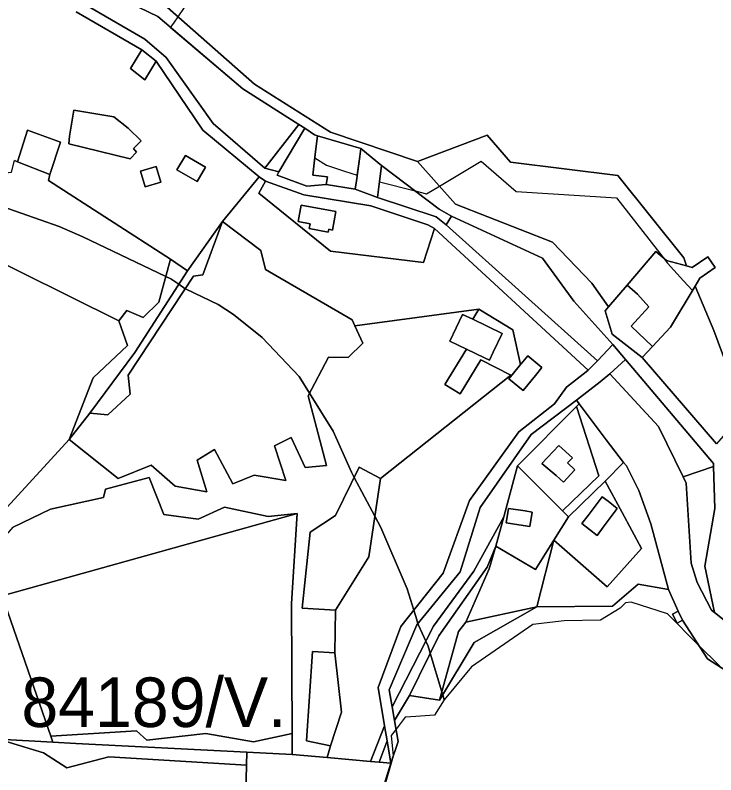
# Model space of a CAD drawing. Extents: x -477304 to -465429, y -1159113 to -1149210.
# Drawn here: x -469201.8 to -468989.5, y -1154223.9 to -1153993.9 of the extents above; entities that cross this region are included whole.
import ezdxf

# ---------------------------------------------------------------- set-up
doc = ezdxf.new("R2010")
doc.units = 0
for name, color, linetype in [('BPEJ_s', 7, 'Continuous'), ('orna_s', 7, 'Continuous'), ('ostatni_s', 7, 'Continuous'), ('PUPFL_s', 7, 'Continuous'), ('trav_porost_s', 7, 'Continuous'), ('voda_s', 7, 'Continuous'), ('zahrada_s', 7, 'Continuous')]:
    doc.layers.add(name, color=color, linetype=linetype)

msp = doc.modelspace()

# ---------------------------------------------------------------- linework, layer by layer
at = {"layer": 'BPEJ_s'}
for points in [[(-469142.94, -1153980.23), (-469152.5, -1153994.4), (-469153.62, -1153996.05), (-469154.4, -1153997.2), (-469154.69, -1153997.65), (-469132.79, -1154016.23), (-469115.82, -1154026.99), (-469114.09, -1154028.16), (-469111.12, -1154030.17), (-469110.19, -1154030.44), (-469110.88, -1154036.04), (-469111.02, -1154037.15), (-469107.48, -1154039.38), (-469102.02, -1154041.15), (-469098.16, -1154042.41), (-469097.4, -1154036.7), (-469097.07, -1154034.28), (-469090.85, -1154039.4), (-469091.43, -1154044.38), (-469080.57, -1154047.15), (-469077.16, -1154048.02), (-469073.24, -1154045.69), (-469060.58, -1154038.15), (-469050, -1154047.32), (-469019.68, -1154049.26), (-469005.53, -1154067.27), (-469004.16, -1154069), (-468999.35, -1154074.32), (-468996.63, -1154077.33), (-468995.79, -1154075.93), (-468990.11, -1154089.4), (-468980.64, -1154114.89)], [(-469142.94, -1153980.23), (-469152.5, -1153994.4), (-469153.62, -1153996.05), (-469154.4, -1153997.2), (-469154.69, -1153997.65), (-469132.79, -1154016.23), (-469115.82, -1154026.99), (-469114.09, -1154028.16), (-469111.12, -1154030.17), (-469110.19, -1154030.44), (-469110.88, -1154036.04), (-469111.02, -1154037.15), (-469107.48, -1154039.38), (-469102.02, -1154041.15), (-469098.16, -1154042.41), (-469097.4, -1154036.7), (-469097.07, -1154034.28), (-469090.85, -1154039.4), (-469091.43, -1154044.38), (-469080.57, -1154047.15), (-469077.16, -1154048.02), (-469073.24, -1154045.69), (-469060.58, -1154038.15), (-469050, -1154047.32), (-469019.68, -1154049.26), (-469005.53, -1154067.27), (-469004.16, -1154069), (-468999.35, -1154074.32), (-468996.63, -1154077.33), (-468995.79, -1154075.93), (-468990.11, -1154089.4), (-468980.64, -1154114.89)], [(-468988.33, -1154191.05), (-468994.95, -1154184.43), (-469004.18, -1154175.2), (-469015.17, -1154171.61), (-469016.86, -1154171.82), (-469018.55, -1154173.51), (-469024.47, -1154177.1), (-469035.46, -1154177.31), (-469044.97, -1154178.37), (-469063.57, -1154191.26), (-469071.81, -1154201.19), (-469072.26, -1154199.68), (-469072.53, -1154198.78), (-469076.03, -1154187.08), (-469076.67, -1154184.92), (-469077.37, -1154183.43), (-469079.63, -1154178.58), (-469079.78, -1154178.1), (-469080.43, -1154175.96), (-469081.01, -1154174.08), (-469083.01, -1154167.59), (-469091.04, -1154148.99), (-469092.82, -1154145.64), (-469099.08, -1154133.87), (-469099.92, -1154132.3), (-469105.41, -1154119.83), (-469112.58, -1154108.42), (-469115.77, -1154103.34), (-469126.97, -1154091.51), (-469135.64, -1154084.53), (-469140.28, -1154081.57), (-469150.01, -1154076.92), (-469150.26, -1154076.75), (-469152.25, -1154075.39), (-469154.65, -1154073.75), (-469156.15, -1154073.04), (-469181.28, -1154061.07), (-469188.47, -1154057.9), (-469211.63, -1154049.85)], [(-469211.63, -1154049.85), (-469188.47, -1154057.9), (-469181.28, -1154061.07), (-469156.15, -1154073.04), (-469154.65, -1154073.75), (-469152.25, -1154075.39), (-469150.26, -1154076.75), (-469150.01, -1154076.92), (-469140.28, -1154081.57), (-469135.64, -1154084.53), (-469126.97, -1154091.51), (-469115.77, -1154103.34), (-469112.58, -1154108.42), (-469105.41, -1154119.83), (-469099.92, -1154132.3), (-469099.08, -1154133.87), (-469092.82, -1154145.64), (-469091.04, -1154148.99), (-469083.01, -1154167.59), (-469081.01, -1154174.08), (-469080.43, -1154175.96), (-469079.78, -1154178.1), (-469079.63, -1154178.58), (-469077.37, -1154183.43), (-469076.67, -1154184.92), (-469076.03, -1154187.08), (-469072.53, -1154198.78), (-469072.26, -1154199.68), (-469071.81, -1154201.19), (-469074.77, -1154205.84), (-469080.42, -1154206.25), (-469083.64, -1154206.48), (-469086.41, -1154210.07), (-469087.87, -1154211.97), (-469087.25, -1154218.21), (-469087.24, -1154218.31), (-469090.19, -1154228.46)], [(-468988.33, -1154191.05), (-468994.95, -1154184.43), (-469004.18, -1154175.2), (-469015.17, -1154171.61), (-469016.86, -1154171.82), (-469018.55, -1154173.51), (-469024.47, -1154177.1), (-469035.46, -1154177.31), (-469044.97, -1154178.37), (-469063.57, -1154191.26), (-469071.81, -1154201.19), (-469074.77, -1154205.84), (-469080.42, -1154206.25), (-469083.64, -1154206.48), (-469086.41, -1154210.07), (-469087.87, -1154211.97), (-469087.25, -1154218.21), (-469087.24, -1154218.31), (-469090.19, -1154228.46)]]:
    msp.add_lwpolyline(points, dxfattribs=at)
at = {"layer": 'orna_s'}
for points in [[(-469098.87, -1154088), (-469096.5, -1154093.26), (-469100.91, -1154097.57), (-469106.86, -1154097.5), (-469113, -1154109.22), (-469107.5, -1154130.25), (-469113.92, -1154130.88), (-469118.22, -1154121.79), (-469123.21, -1154124.27), (-469119.84, -1154134.83), (-469129.44, -1154133.17), (-469135.9, -1154135.81), (-469141.38, -1154125.38), (-469146.66, -1154128.63), (-469143.68, -1154138.25), (-469153.36, -1154136.49), (-469160.61, -1154130.19), (-469170.55, -1154134.2), (-469185.47, -1154122.4), (-469179.21, -1154114.38), (-469173.76, -1154114.94), (-469167, -1154108.72), (-469167.53, -1154102.97), (-469147.75, -1154072.95), (-469144.97, -1154072.57), (-469138.98, -1154056.4), (-469127.38, -1154065.15), (-469125.96, -1154070.95), (-469099.67, -1154086.22)], [(-469021.65, -1154102.53), (-469016.86, -1154098.22), (-468990.28, -1154129.63), (-468990.25, -1154130.6), (-468999.45, -1154133.66), (-469006.89, -1154118.5)]]:
    msp.add_lwpolyline(points, close=True, dxfattribs=at)
at = {"layer": 'ostatni_s'}
for points in [[(-469179.59, -1153991.32), (-469162.47, -1154001.21), (-469156.04, -1154006.71), (-469141.86, -1154026.76), (-469126.16, -1154040.21), (-469121.9, -1154041.4), (-469122.45, -1154042.33), (-469113.42, -1154045.69), (-469107.56, -1154045.24), (-469098.75, -1154046.59), (-469091.98, -1154049.12), (-469074.23, -1154054.98), (-469071.23, -1154057.39), (-469025.35, -1154098.59), (-469028.21, -1154101.45), (-469029.45, -1154100.27), (-469074.81, -1154058.48), (-469076.78, -1154057.42), (-469094.05, -1154051.64), (-469114.3, -1154048.29), (-469125.96, -1154044.2), (-469127.88, -1154042.87), (-469144.94, -1154028.7), (-469159.11, -1154007.87), (-469163.44, -1154004.43), (-469183.36, -1153992.91)], [(-468979.34, -1154196.98), (-468992.1, -1154188.84), (-468999.68, -1154177.11), (-469000.92, -1154174.37), (-469003.88, -1154167.83), (-469009.23, -1154147.96), (-469012.86, -1154137.85), (-469016.63, -1154130.42), (-469017.46, -1154129.38), (-469022.77, -1154122.54), (-469030.91, -1154111.64), (-469031.78, -1154110.48), (-469024.59, -1154104.89), (-469021.65, -1154102.53), (-469006.89, -1154118.5), (-468999.45, -1154133.66), (-468998.55, -1154135.63), (-468997.03, -1154159.86), (-468995.15, -1154165.7), (-468990.85, -1154174.1), (-468989.95, -1154174.81), (-468973.3, -1154187.97)]]:
    msp.add_lwpolyline(points, dxfattribs=at)
for points in [[(-469162.52, -1154013.48), (-469166.85, -1154010.04), (-469163.44, -1154004.43), (-469159.11, -1154007.87)], [(-469185.3, -1154030.58), (-469183.99, -1154022.73), (-469171.92, -1154024.75), (-469167.55, -1154028.15), (-469163.61, -1154032.02), (-469165.9, -1154034.35), (-469164.99, -1154035.41), (-469166.97, -1154037.44), (-469185.58, -1154032.92)], [(-469097.4, -1154036.7), (-469098.39, -1154044.09), (-469098.75, -1154046.59), (-469107.56, -1154045.24), (-469107.19, -1154042.92), (-469111.66, -1154042.33), (-469110.88, -1154036.04), (-469110.19, -1154030.44), (-469097.07, -1154034.28)], [(-469019.23, -1154042.52), (-468999.28, -1154067.35), (-468998.42, -1154069.83), (-469004.47, -1154068.17), (-469007.67, -1154065.44), (-469016.43, -1154075.71), (-469022.03, -1154082.28), (-469027.06, -1154075.1), (-469039, -1154062.67), (-469068.41, -1154051.12), (-469079.9, -1154038.22), (-469058.76, -1154030.3), (-469051.78, -1154038.43)], [(-469144.14, -1154039.94), (-469146.7, -1154044.34), (-469152.79, -1154040.79), (-469150.23, -1154036.39)], [(-469163.83, -1154041.12), (-469159.03, -1154039.74), (-469157.64, -1154044.54), (-469162.45, -1154045.92)], [(-469071.23, -1154057.39), (-469074.23, -1154054.98), (-469091.98, -1154049.12), (-469090.85, -1154039.4), (-469073.3, -1154052.64), (-469069.65, -1154054.8)], [(-469116.07, -1154056.4), (-469115.14, -1154051.5), (-469104.65, -1154053.4), (-469105.62, -1154058.99), (-469106.79, -1154058.77), (-469106.95, -1154059.62), (-469112.7, -1154058.52), (-469112.43, -1154057.1)], [(-469008.75, -1154094.26), (-469015.22, -1154088.05), (-469009.79, -1154082.25), (-469013.23, -1154078.44), (-469016.43, -1154075.71), (-469007.67, -1154065.44), (-469004.47, -1154068.17), (-468998.42, -1154069.83), (-468996.67, -1154070.31), (-468991.99, -1154067.06), (-468989.71, -1154070.35), (-468994.39, -1154073.6), (-468995.79, -1154075.93), (-469003.26, -1154088.43)], [(-469056.95, -1154095.98), (-469054.22, -1154090.26), (-469063.17, -1154086.01), (-469061.3, -1154082.94), (-469051.08, -1154089.17), (-469048.7, -1154099.74), (-469051.28, -1154102.86), (-469051.69, -1154102.92), (-469060.75, -1154098.33), (-469067, -1154108.59), (-469071.64, -1154105.76), (-469065.11, -1154095.07), (-469059.61, -1154097.68), (-469058.07, -1154098.39)], [(-469070.16, -1154092.67), (-469066.28, -1154084.54), (-469063.17, -1154086.01), (-469054.22, -1154090.26), (-469056.95, -1154095.98), (-469058.07, -1154098.39), (-469059.61, -1154097.68), (-469065.11, -1154095.07)], [(-469047.95, -1154107.55), (-469052.23, -1154104.01), (-469051.28, -1154102.86), (-469048.7, -1154099.74), (-469048.46, -1154099.45), (-469046.49, -1154097.08), (-469042.22, -1154100.57), (-469044.19, -1154102.99)], [(-469031.78, -1154110.48), (-469030.91, -1154111.64), (-469031.72, -1154112.41), (-469049.63, -1154130.4), (-469053.77, -1154145.83), (-469062.82, -1154162.22), (-469075.06, -1154178.93), (-469087.57, -1154203.31), (-469088.46, -1154198.16), (-469080.14, -1154178.55), (-469066.98, -1154162.42), (-469060.91, -1154143.01), (-469045.49, -1154120.87)], [(-469031.72, -1154112.41), (-469025.02, -1154133.44), (-469035.97, -1154143.99), (-469049.63, -1154130.4)], [(-469025.02, -1154133.44), (-469031.72, -1154112.41), (-469030.91, -1154111.64), (-469022.77, -1154122.54), (-469017.46, -1154129.38), (-469023.05, -1154135.03), (-469034.13, -1154145.82), (-469035.97, -1154143.99)], [(-469034.44, -1154129.5), (-469032.21, -1154131.55), (-469035.72, -1154135.36), (-469037.94, -1154133.32), (-469042.23, -1154129.67), (-469037.09, -1154124.19), (-469033, -1154127.94)], [(-469037.09, -1154124.19), (-469042.23, -1154129.67), (-469037.94, -1154133.32), (-469035.72, -1154135.36), (-469032.21, -1154131.55), (-469034.44, -1154129.5), (-469033, -1154127.94)], [(-469038.6, -1154152.91), (-469044.16, -1154161.8), (-469056.15, -1154154.68), (-469053.77, -1154145.83), (-469049.63, -1154130.4), (-469035.97, -1154143.99), (-469034.13, -1154145.82)], [(-469012.05, -1154155.41), (-469022.42, -1154166.99), (-469038.6, -1154152.91), (-469034.13, -1154145.82), (-469023.05, -1154135.03), (-469017.93, -1154144.52)], [(-469022.19, -1154141.09), (-469019.38, -1154143.25), (-469020.34, -1154144.52), (-469023.62, -1154148.89), (-469025.52, -1154151.42), (-469030.16, -1154147.85), (-469028.26, -1154145.38), (-469023.93, -1154139.75)], [(-469028.26, -1154145.38), (-469030.16, -1154147.85), (-469025.52, -1154151.42), (-469023.62, -1154148.89), (-469020.34, -1154144.52), (-469019.38, -1154143.25), (-469022.19, -1154141.09), (-469023.93, -1154139.75)], [(-469053.01, -1154147.66), (-469052.34, -1154143.26), (-469047.25, -1154144.04), (-469045.17, -1154144.36), (-469045.84, -1154148.76), (-469047.92, -1154148.44)], [(-469053.01, -1154147.66), (-469047.92, -1154148.44), (-469045.84, -1154148.76), (-469045.17, -1154144.36), (-469047.25, -1154144.04), (-469052.34, -1154143.26)], [(-469062.82, -1154162.22), (-469053.77, -1154145.83), (-469056.15, -1154154.68), (-469058.85, -1154161.05), (-469073.46, -1154181.84), (-469082.31, -1154199.92), (-469086.85, -1154207.51), (-469087.57, -1154203.31), (-469075.06, -1154178.93)], [(-469002.69, -1154175.3), (-469000.92, -1154174.37), (-468999.68, -1154177.11), (-469001.3, -1154177.96)], [(-469089.12, -1154213.59), (-469091.54, -1154220.07), (-469094.17, -1154219.84), (-469089.88, -1154209.09)]]:
    msp.add_lwpolyline(points, close=True, dxfattribs=at)
at = {"layer": 'PUPFL_s'}
for points in [[(-468996.67, -1154070.31), (-468998.42, -1154069.83), (-468999.28, -1154067.35), (-469019.23, -1154042.52), (-469051.78, -1154038.43), (-469058.76, -1154030.3), (-469079.9, -1154038.22), (-469106.29, -1154029.36), (-469129.24, -1154014.81), (-469155.66, -1153991.63)], [(-468980.64, -1154114.89), (-468990.11, -1154089.4), (-468995.79, -1154075.93), (-468994.39, -1154073.6), (-468989.71, -1154070.35), (-468991.99, -1154067.06), (-468996.67, -1154070.31)], [(-469092.03, -1154233.3), (-469087.98, -1154220.38), (-469085.77, -1154213.8), (-469086.85, -1154207.51), (-469082.31, -1154199.92), (-469073.22, -1154201.28), (-469062.76, -1154183.81), (-469043.75, -1154173.05), (-469020.84, -1154172.84), (-469013.07, -1154166.19), (-469003.88, -1154167.83), (-469000.92, -1154174.37), (-469002.69, -1154175.3), (-469001.3, -1154177.96), (-468999.68, -1154177.11), (-468992.1, -1154188.84), (-468979.34, -1154196.98)]]:
    msp.add_lwpolyline(points, dxfattribs=at)
msp.add_lwpolyline([(-469170.36, -1154086.52), (-469167.72, -1154093.97), (-469178.15, -1154103.72), (-469185.47, -1154122.4), (-469210.97, -1154150.12), (-469224.08, -1154163.53), (-469255.94, -1154152.82), (-469243.8, -1154121.15), (-469226.26, -1154088.08), (-469221.16, -1154085.67), (-469216.05, -1154065.67), (-469215.2, -1154064.32)], close=True, dxfattribs=at)
at = {"layer": 'trav_porost_s'}
for points in [[(-469162.47, -1154001.21), (-469179.59, -1153991.32), (-469187.64, -1153980.25), (-469158.56, -1153994.37), (-469132.79, -1154016.23), (-469115.82, -1154026.99), (-469126.16, -1154040.21), (-469141.86, -1154026.76), (-469156.04, -1154006.71)], [(-469165.9, -1154034.35), (-469163.61, -1154032.02), (-469167.55, -1154028.15), (-469171.92, -1154024.75), (-469183.99, -1154022.73), (-469185.3, -1154030.58), (-469185.58, -1154032.92), (-469166.97, -1154037.44), (-469164.99, -1154035.41)], [(-469121.9, -1154041.4), (-469126.16, -1154040.21), (-469115.82, -1154026.99), (-469114.09, -1154028.16)], [(-469198.08, -1154028.8), (-469188.04, -1154032.41), (-469191.31, -1154042.13), (-469201.06, -1154038.3)], [(-469111.66, -1154042.33), (-469107.19, -1154042.92), (-469107.56, -1154045.24), (-469113.42, -1154045.69), (-469122.45, -1154042.33), (-469121.9, -1154041.4), (-469114.09, -1154028.16), (-469111.12, -1154030.17), (-469110.19, -1154030.44), (-469110.88, -1154036.04)], [(-469098.75, -1154046.59), (-469098.39, -1154044.09), (-469097.4, -1154036.7), (-469097.07, -1154034.28), (-469090.85, -1154039.4), (-469091.98, -1154049.12)], [(-469144.14, -1154039.94), (-469150.23, -1154036.39), (-469152.79, -1154040.79), (-469146.7, -1154044.34)], [(-469201.06, -1154038.3), (-469191.31, -1154042.13), (-469191.74, -1154043.95), (-469154.72, -1154067.77), (-469158.27, -1154080.83), (-469162.98, -1154085.43), (-469167.99, -1154083.33), (-469170.36, -1154086.52), (-469215.2, -1154064.32), (-469212.33, -1154059.77), (-469213, -1154054.02), (-469209.1, -1154042.16), (-469202.91, -1154041.5), (-469201.98, -1154037.94)], [(-469162.45, -1154045.92), (-469157.64, -1154044.54), (-469159.03, -1154039.74), (-469163.83, -1154041.12)], [(-469104.97, -1154186.96), (-469104.8, -1154174.08), (-469094.61, -1154157.96), (-469091.17, -1154134.25), (-469051.69, -1154102.92), (-469051.28, -1154102.86), (-469052.23, -1154104.01), (-469047.95, -1154107.55), (-469044.19, -1154102.99), (-469042.22, -1154100.57), (-469046.49, -1154097.08), (-469048.46, -1154099.45), (-469048.7, -1154099.74), (-469051.08, -1154089.17), (-469061.3, -1154082.94), (-469098.87, -1154088), (-469099.67, -1154086.22), (-469125.96, -1154070.95), (-469127.38, -1154065.15), (-469138.98, -1154056.4), (-469127.88, -1154042.87), (-469125.96, -1154044.2), (-469127.95, -1154047.8), (-469106.28, -1154065.36), (-469078.06, -1154068.77), (-469074.81, -1154058.48), (-469029.45, -1154100.27), (-469028.21, -1154101.45), (-469028.82, -1154101.92), (-469034.73, -1154106.53), (-469038.45, -1154111.58), (-469049.18, -1154120.09), (-469064.13, -1154140.88), (-469072.09, -1154162.89), (-469084.98, -1154179.05), (-469091.82, -1154197.5), (-469089.88, -1154209.09), (-469094.17, -1154219.84), (-469107.29, -1154218.71), (-469106.25, -1154215.13), (-469102.94, -1154204.9)], [(-469114.3, -1154048.29), (-469094.05, -1154051.64), (-469076.78, -1154057.42), (-469074.81, -1154058.48), (-469078.06, -1154068.77), (-469106.28, -1154065.36), (-469127.95, -1154047.8), (-469125.96, -1154044.2)], [(-469116.07, -1154056.4), (-469112.43, -1154057.1), (-469112.7, -1154058.52), (-469106.95, -1154059.62), (-469106.79, -1154058.77), (-469105.62, -1154058.99), (-469104.65, -1154053.4), (-469115.14, -1154051.5)], [(-469042.03, -1154067.48), (-469032.51, -1154080.48), (-469020.75, -1154093.62), (-469025.35, -1154098.59), (-469071.23, -1154057.39), (-469069.65, -1154054.8)], [(-469138.98, -1154056.4), (-469144.97, -1154072.57), (-469147.75, -1154072.95), (-469167.53, -1154102.97), (-469167, -1154108.72), (-469173.76, -1154114.94), (-469179.21, -1154114.38), (-469165.55, -1154096.02), (-469149.63, -1154071.32)], [(-469165.55, -1154096.02), (-469179.21, -1154114.38), (-469185.47, -1154122.4), (-469178.15, -1154103.72), (-469167.72, -1154093.97), (-469170.36, -1154086.52), (-469167.99, -1154083.33), (-469162.98, -1154085.43), (-469158.27, -1154080.83), (-469154.72, -1154067.77), (-469149.63, -1154071.32)], [(-468984.56, -1154118.23), (-468989.38, -1154123.66), (-469011.89, -1154097.57), (-469008.75, -1154094.26), (-469003.26, -1154088.43), (-468995.79, -1154075.93), (-468990.11, -1154089.4), (-468980.64, -1154114.89), (-468976.39, -1154119.79)], [(-469104.8, -1154174.08), (-469114.87, -1154173.48), (-469112.38, -1154150.49), (-469104.8, -1154145.39), (-469097.57, -1154130.82), (-469091.17, -1154134.25), (-469094.61, -1154157.96)], [(-469016.63, -1154130.42), (-469012.86, -1154137.85), (-469009.23, -1154147.96), (-469003.88, -1154167.83), (-469013.07, -1154166.19), (-469020.84, -1154172.84), (-469043.75, -1154173.05), (-469038.6, -1154152.91), (-469022.42, -1154166.99), (-469012.05, -1154155.41), (-469017.93, -1154144.52), (-469023.05, -1154135.03), (-469017.46, -1154129.38)], [(-468989.81, -1154143.32), (-468992.92, -1154160.73), (-468989.95, -1154174.81), (-468990.85, -1154174.1), (-468995.15, -1154165.7), (-468997.03, -1154159.86), (-468998.55, -1154135.63), (-468999.45, -1154133.66), (-468990.25, -1154130.6)], [(-469156.78, -1154145.15), (-469146.36, -1154146.55), (-469138.42, -1154142.9), (-469125.17, -1154145.67), (-469116.38, -1154144.79), (-469205.76, -1154169.72), (-469210, -1154157.52), (-469202.41, -1154148.97), (-469191.1, -1154143.48), (-469175.04, -1154139.97), (-469174.43, -1154137.46), (-469161.23, -1154133.94)], [(-469205.76, -1154169.72), (-469116.38, -1154144.79), (-469118.13, -1154172.04), (-469117.92, -1154211.42), (-469129.64, -1154213.97), (-469144, -1154211.38), (-469161.94, -1154213.42), (-469165.05, -1154210.57), (-469191.02, -1154212.17)], [(-469056.15, -1154154.68), (-469044.16, -1154161.8), (-469038.6, -1154152.91), (-469043.75, -1154173.05), (-469065.26, -1154177.74), (-469058.18, -1154161.53)], [(-469067.52, -1154180.55), (-469073.22, -1154201.28), (-469082.31, -1154199.92), (-469073.46, -1154181.84), (-469058.85, -1154161.05), (-469056.15, -1154154.68), (-469058.18, -1154161.53), (-469065.26, -1154177.74)], [(-469205.76, -1154169.72), (-469191.02, -1154212.17), (-469190.37, -1154214.03), (-469206.94, -1154213.17), (-469221.63, -1154170.61), (-469210, -1154157.52)], [(-469073.22, -1154201.28), (-469067.52, -1154180.55), (-469065.26, -1154177.74), (-469043.75, -1154173.05), (-469062.76, -1154183.81)], [(-469106.25, -1154215.13), (-469113.57, -1154213.64), (-469111.76, -1154186.6), (-469104.97, -1154186.96), (-469102.94, -1154204.9)], [(-469117.92, -1154211.42), (-469117.89, -1154217.79), (-469131.6, -1154217.08), (-469183.43, -1154214.39), (-469190.37, -1154214.03), (-469191.02, -1154212.17), (-469165.05, -1154210.57), (-469161.94, -1154213.42), (-469144, -1154211.38), (-469129.64, -1154213.97)], [(-469173.46, -1154218.44), (-469131.69, -1154221.01), (-469132.63, -1154260.04), (-469152, -1154263.02), (-469168.28, -1154257.22), (-469175.32, -1154256.54), (-469176.67, -1154272.73), (-469228.93, -1154274.12), (-469230.73, -1154223.74), (-469206.94, -1154213.17), (-469193.22, -1154217.22), (-469186.18, -1154221.76)], [(-469206.94, -1154213.17), (-469190.37, -1154214.03), (-469183.43, -1154214.39), (-469131.6, -1154217.08), (-469131.69, -1154221.01), (-469173.46, -1154218.44), (-469186.18, -1154221.76), (-469193.22, -1154217.22)], [(-469091.54, -1154220.07), (-469089.12, -1154213.59), (-469087.98, -1154220.38)]]:
    msp.add_lwpolyline(points, close=True, dxfattribs=at)
for points in [[(-469183.36, -1153992.91), (-469163.44, -1154004.43), (-469166.85, -1154010.04), (-469162.52, -1154013.48), (-469159.11, -1154007.87), (-469144.94, -1154028.7), (-469127.88, -1154042.87), (-469138.98, -1154056.4), (-469149.63, -1154071.32), (-469154.72, -1154067.77), (-469191.74, -1154043.95), (-469191.31, -1154042.13), (-469188.04, -1154032.41), (-469198.08, -1154028.8), (-469201.06, -1154038.3), (-469201.98, -1154037.94)], [(-469210.97, -1154150.12), (-469185.47, -1154122.4), (-469170.55, -1154134.2), (-469160.61, -1154130.19), (-469153.36, -1154136.49), (-469143.68, -1154138.25), (-469146.66, -1154128.63), (-469141.38, -1154125.38), (-469135.9, -1154135.81), (-469129.44, -1154133.17), (-469119.84, -1154134.83), (-469123.21, -1154124.27), (-469118.22, -1154121.79), (-469113.92, -1154130.88), (-469107.5, -1154130.25), (-469113, -1154109.22), (-469106.86, -1154097.5), (-469100.91, -1154097.57), (-469096.5, -1154093.26), (-469098.87, -1154088), (-469061.3, -1154082.94), (-469063.17, -1154086.01), (-469066.28, -1154084.54), (-469070.16, -1154092.67), (-469065.11, -1154095.07), (-469071.64, -1154105.76), (-469067, -1154108.59), (-469060.75, -1154098.33), (-469051.69, -1154102.92), (-469091.17, -1154134.25), (-469097.57, -1154130.82), (-469104.8, -1154145.39), (-469112.38, -1154150.49), (-469114.87, -1154173.48), (-469104.8, -1154174.08), (-469104.97, -1154186.96), (-469111.76, -1154186.6), (-469113.57, -1154213.64), (-469106.25, -1154215.13), (-469107.29, -1154218.71), (-469117.89, -1154217.79), (-469117.92, -1154211.42), (-469118.13, -1154172.04), (-469116.38, -1154144.79), (-469125.17, -1154145.67), (-469138.42, -1154142.9), (-469146.36, -1154146.55), (-469156.78, -1154145.15), (-469161.23, -1154133.94), (-469174.43, -1154137.46), (-469175.04, -1154139.97), (-469191.1, -1154143.48), (-469202.41, -1154148.97)], [(-469132.63, -1154260.04), (-469131.69, -1154221.01), (-469131.6, -1154217.08), (-469117.89, -1154217.79), (-469107.29, -1154218.71), (-469094.17, -1154219.84), (-469091.54, -1154220.07), (-469087.98, -1154220.38), (-469092.03, -1154233.3)]]:
    msp.add_lwpolyline(points, dxfattribs=at)
at = {"layer": 'voda_s'}
for points in [[(-468973.3, -1154187.97), (-468989.95, -1154174.81), (-468992.92, -1154160.73), (-468989.81, -1154143.32), (-468990.25, -1154130.6), (-468990.28, -1154129.63), (-469016.86, -1154098.22), (-469020.75, -1154093.62), (-469032.51, -1154080.48), (-469042.03, -1154067.48), (-469069.65, -1154054.8), (-469073.3, -1154052.64), (-469090.85, -1154039.4), (-469097.07, -1154034.28), (-469110.19, -1154030.44), (-469111.12, -1154030.17), (-469114.09, -1154028.16), (-469115.82, -1154026.99), (-469132.79, -1154016.23), (-469158.56, -1153994.37), (-469187.64, -1153980.25)], [(-469155.66, -1153991.63), (-469129.24, -1154014.81), (-469106.29, -1154029.36), (-469079.9, -1154038.22), (-469068.41, -1154051.12), (-469039, -1154062.67), (-469027.06, -1154075.1), (-469022.03, -1154082.28), (-469023.06, -1154083.49), (-469020.99, -1154090.49), (-469011.89, -1154097.57), (-468989.38, -1154123.66)]]:
    msp.add_lwpolyline(points, dxfattribs=at)
msp.add_lwpolyline([(-469091.82, -1154197.5), (-469084.98, -1154179.05), (-469072.09, -1154162.89), (-469064.13, -1154140.88), (-469049.18, -1154120.09), (-469038.45, -1154111.58), (-469034.73, -1154106.53), (-469028.82, -1154101.92), (-469028.21, -1154101.45), (-469025.35, -1154098.59), (-469020.75, -1154093.62), (-469016.86, -1154098.22), (-469021.65, -1154102.53), (-469024.59, -1154104.89), (-469031.78, -1154110.48), (-469045.49, -1154120.87), (-469060.91, -1154143.01), (-469066.98, -1154162.42), (-469080.14, -1154178.55), (-469088.46, -1154198.16), (-469087.57, -1154203.31), (-469086.85, -1154207.51), (-469085.77, -1154213.8), (-469087.98, -1154220.38), (-469089.12, -1154213.59), (-469089.88, -1154209.09)], close=True, dxfattribs=at)
at = {"layer": 'zahrada_s'}
msp.add_lwpolyline([(-469009.79, -1154082.25), (-469015.22, -1154088.05), (-469008.75, -1154094.26), (-469011.89, -1154097.57), (-469020.99, -1154090.49), (-469023.06, -1154083.49), (-469022.03, -1154082.28), (-469016.43, -1154075.71), (-469013.23, -1154078.44)], close=True, dxfattribs=at)

# ---------------------------------------------------------------- texts
at = {"layer": 'BPEJ_s'}
msp.add_text('84189/V.', height=15, dxfattribs=at).set_placement((-469199.9, -1154209.44))

doc.saveas('drawing.dxf')
